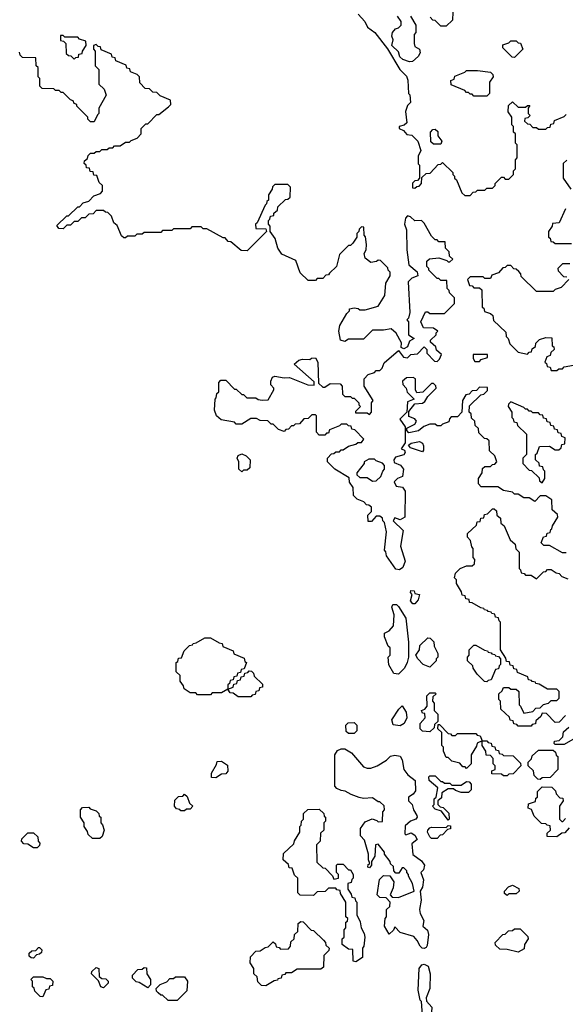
# Model space of a CAD drawing. Extents: x 2889633 to 3052318, y 540750 to 918690.
# Tile 297 of 656: x 2947930 to 2950891, y 753250 to 758595. Entities that reach past the tile are written whole.
import ezdxf

# ---------------------------------------------------------------- set-up
doc = ezdxf.new("R2010")
doc.units = 0

msp = doc.modelspace()

# ---------------------------------------------------------------- linework, layer by layer
at = {"layer": '0CON02XD'}
for points in [[(2949766.7, 758625), (2949802.5, 758585), (2949817.5, 758555), (2949857.5, 758525), (2949926.7, 758436.7), (2949992.5, 758325), (2950028.3, 758288.3), (2950036.4, 758266.4), (2950040, 758195), (2950046.4, 758186.4), (2950050, 758145), (2950035, 758130), (2950023.6, 758096.4), (2950030, 758035), (2950017, 758023), (2949990, 758015), (2949990, 758005), (2950013, 757993), (2950031.7, 757971.7), (2950058.3, 757968.3), (2950090, 757935), (2950107.5, 757885), (2950092.5, 757855), (2950092.5, 757812.5), (2950100, 757805), (2950100, 757735), (2950088.3, 757721.7), (2950075, 757720), (2950061.7, 757708.3), (2950061.7, 757681.7), (2950075, 757680), (2950085, 757690), (2950098.3, 757691.7), (2950110, 757705), (2950111.7, 757738.3), (2950135, 757760), (2950158.3, 757761.7), (2950201.7, 757808.3), (2950215, 757810), (2950225, 757820), (2950280, 757765), (2950280, 757755), (2950290, 757745), (2950290, 757735), (2950300, 757725), (2950330, 757655), (2950345, 757640), (2950375, 757640)], [(2950280, 758635), (2950278.3, 758591.7), (2950245, 758560), (2950215, 758560), (2950185, 758590), (2950171.7, 758591.7), (2950158.3, 758608.3)], [(2950050, 758615), (2950080, 758565), (2950080, 758525), (2950070, 758515), (2950070, 758465), (2950075, 758450), (2950100, 758435), (2950102.5, 758415), (2950092.5, 758395), (2950061.7, 758368.3), (2950045, 758366.7), (2950009.3, 758379.3), (2949993, 758393), (2949985, 758420), (2949950, 758455), (2949957.5, 758485), (2949950, 758505), (2949952.5, 758525), (2949970, 758545), (2949985, 758550), (2950000, 758565), (2950000, 758585), (2949980, 758615)], [(2948225, 758380), (2948235, 758390), (2948248.3, 758391.7), (2948251.7, 758408.3), (2948268.3, 758411.7), (2948270, 758425), (2948290, 758455), (2948288.3, 758478.3), (2948255, 758490), (2948245, 758500), (2948175, 758500), (2948165, 758510), (2948151.7, 758508.3), (2948151.7, 758481.7), (2948168.3, 758478.3), (2948180, 758465), (2948181.7, 758411.7), (2948195, 758400), (2948208.3, 758398.3), (2948225, 758380)], [(2948315, 757870), (2948335, 757870), (2948345, 757880), (2948365, 757880), (2948375, 757890), (2948405, 757890), (2948415, 757900), (2948435, 757900), (2948445, 757910), (2948475, 757910), (2948505, 757930), (2948525, 757930), (2948535, 757940), (2948568.3, 757951.7), (2948590, 757975), (2948590, 758005), (2948615, 758030), (2948625, 758030), (2948675, 758080), (2948685, 758080), (2948738.3, 758121.7), (2948750, 758135), (2948748.3, 758158.3), (2948691.7, 758181.7), (2948675, 758200), (2948651.7, 758201.7), (2948635, 758220), (2948611.7, 758221.7), (2948581.7, 758251.7), (2948580, 758285), (2948568.3, 758298.3), (2948531.7, 758311.7), (2948528.3, 758328.3), (2948511.7, 758331.7), (2948508.3, 758348.3), (2948451.7, 758371.7), (2948448.3, 758388.3), (2948431.7, 758391.7), (2948428.3, 758408.3), (2948371.7, 758431.7), (2948368.3, 758448.3), (2948355, 758450), (2948345, 758460), (2948330, 758455), (2948330, 758435), (2948340, 758425), (2948340, 758345), (2948360, 758325), (2948360, 758245), (2948388.3, 758218.3), (2948400, 758185), (2948360, 758115), (2948360, 758085), (2948351.7, 758078.3), (2948335, 758040), (2948315, 758040), (2948300, 758055), (2948300, 758065), (2948240, 758125), (2948240, 758135), (2948225, 758140), (2948220, 758155), (2948205, 758160), (2948165, 758200), (2948155, 758200), (2948145, 758210), (2948125, 758210), (2948115, 758220), (2948051.7, 758221.7), (2948040, 758235), (2948040, 758275), (2948030, 758285), (2948030, 758335), (2948020, 758345), (2948018.3, 758388.3), (2947945, 758390), (2947931.7, 758401.7), (2947928.3, 758418.3)], [(2950615, 758390), (2950601.7, 758391.7), (2950551.7, 758441.7), (2950551.7, 758458.3), (2950585, 758470), (2950595, 758480), (2950625, 758480), (2950635, 758470), (2950648.3, 758468.3), (2950660, 758435), (2950615, 758390)], [(2950465, 758180), (2950395, 758180), (2950385, 758190), (2950375, 758190), (2950365, 758200), (2950355, 758200), (2950345, 758210), (2950271.7, 758241.7), (2950270, 758265), (2950288.3, 758271.7), (2950291.7, 758288.3), (2950345, 758310), (2950355, 758320), (2950415, 758320), (2950485, 758310), (2950498.3, 758298.3), (2950500, 758285), (2950480, 758255), (2950480, 758195), (2950465, 758180)], [(2950375, 757640), (2950391.7, 757658.3), (2950405, 757660), (2950415, 757670), (2950455, 757670), (2950465, 757680), (2950495, 757680), (2950510, 757695), (2950510, 757705), (2950545, 757740), (2950555, 757740), (2950565, 757730), (2950585, 757730), (2950610, 757755), (2950610, 757775), (2950620, 757785), (2950620, 757835), (2950630, 757845), (2950630, 757915), (2950620, 757925), (2950620, 757975), (2950610, 757985), (2950610, 758015), (2950600, 758025), (2950600, 758065), (2950580, 758095), (2950581.7, 758128.3), (2950605, 758150), (2950635, 758120), (2950675, 758120), (2950685, 758130), (2950698.3, 758128.3), (2950690, 758115), (2950690, 758085), (2950700, 758075), (2950688.3, 758061.7), (2950671.7, 758058.3), (2950670, 758045), (2950685, 758030), (2950698.3, 758028.3), (2950715, 758010), (2950735, 758010), (2950745, 758000), (2950785, 758000), (2950795, 758010), (2950808.3, 758011.7), (2950811.7, 758028.3), (2950828.3, 758031.7), (2950831.7, 758048.3), (2950885, 758070), (2950895, 758080)], [(2950215, 757920), (2950175, 757920), (2950161.7, 757931.7), (2950160, 757985), (2950171.7, 757998.3), (2950185, 758000), (2950198.3, 757988.3), (2950200, 757965), (2950220, 757935), (2950215, 757920)], [(2950555, 756040), (2950525, 756060), (2950435, 756060), (2950420, 756075), (2950420, 756105), (2950440, 756135), (2950441.7, 756158.3), (2950455, 756170), (2950485, 756170), (2950495, 756180), (2950508.3, 756181.7), (2950520, 756195), (2950508.3, 756228.3), (2950480, 756255), (2950478.3, 756308.3), (2950465, 756320), (2950451.7, 756321.7), (2950421.7, 756351.7), (2950420, 756375), (2950401.7, 756391.7), (2950400, 756415), (2950381.7, 756431.7), (2950380, 756455), (2950370, 756465), (2950371.7, 756498.3), (2950431.7, 756558.3), (2950448.3, 756561.7), (2950468.3, 756581.7), (2950468.3, 756598.3), (2950425, 756600), (2950408.3, 756581.7), (2950385, 756580), (2950368.3, 756561.7), (2950351.7, 756558.3), (2950332.5, 756527.5), (2950330, 756465), (2950305, 756440), (2950271.7, 756438.3), (2950261.7, 756428.3), (2950258.3, 756411.7), (2950225, 756400), (2950215, 756390), (2950195, 756390), (2950185, 756400), (2950155, 756400), (2950123, 756387), (2950095, 756362.5), (2950042.5, 756352.5), (2950030, 756365), (2950031.7, 756378.3), (2950075, 756400), (2950082.5, 756415), (2950075, 756427.5), (2950041.7, 756441.7), (2950041.7, 756468.3), (2950075, 756510), (2950115, 756512.5), (2950128.3, 756521.7), (2950145, 756550), (2950190, 756595), (2950188.3, 756608.3), (2950175, 756620), (2950165, 756620), (2950117, 756573), (2950085, 756570), (2950077.5, 756585), (2950077.5, 756645), (2950065, 756652.5), (2950028.3, 756651.7), (2950007, 756633), (2950010, 756615), (2950027.5, 756595), (2950033, 756573), (2950070, 756535), (2950035, 756520), (2950030, 756465), (2949993.6, 756426.4), (2950022.5, 756385), (2950021.7, 756298.3), (2950000, 756265), (2950018.3, 756258.3), (2950022.5, 756245), (2950015, 756232.5), (2949970, 756220), (2949960, 756205), (2949961.7, 756191.7), (2949996.1, 756176.1), (2950013.3, 756155), (2950007.5, 756115), (2949980, 756105), (2949963, 756087), (2949973.3, 756063.3), (2950007, 756057), (2950022.5, 756035), (2950020, 755895), (2949995, 755880), (2949965, 755890), (2949957.5, 755875), (2950011.7, 755821.7), (2949997, 755737), (2950022.5, 755655), (2950009.3, 755620.7), (2949991.7, 755608.3), (2949971.7, 755611.7), (2949920, 755685), (2949917, 755707), (2949910, 755715), (2949920, 755815), (2949910, 755865), (2949900, 755875), (2949898.3, 755888.3), (2949885, 755900), (2949865, 755900), (2949838.3, 755871.7), (2949821.7, 755871.7), (2949820, 755905), (2949840, 755925), (2949838.3, 755948.3), (2949825, 755960), (2949811.7, 755961.7), (2949798.3, 755978.3), (2949761.7, 755991.7), (2949741.7, 756011.7), (2949740, 756055), (2949720, 756085), (2949718.3, 756108.3), (2949640, 756155), (2949600, 756195), (2949600, 756215), (2949621.7, 756238.3), (2949635, 756240), (2949645, 756250), (2949665, 756250), (2949675, 756260), (2949685, 756260), (2949715, 756280), (2949755, 756290), (2949765, 756300), (2949785, 756300), (2949798.3, 756318.3), (2949748.3, 756368.3), (2949731.7, 756371.7), (2949728.3, 756388.3), (2949715, 756390), (2949705, 756400), (2949675, 756400), (2949665, 756390), (2949611.7, 756368.3), (2949605, 756350), (2949595, 756350), (2949585, 756340), (2949555, 756340), (2949540, 756355), (2949540, 756445), (2949535, 756450), (2949515, 756450), (2949495, 756430), (2949471.7, 756428.3), (2949448.3, 756401.7), (2949425, 756400), (2949415, 756390), (2949405, 756390), (2949388.3, 756371.7), (2949375, 756370), (2949365, 756360), (2949335, 756370), (2949305, 756400), (2949295, 756400), (2949277, 756417), (2949235, 756420), (2949215, 756430), (2949185, 756430), (2949135, 756400), (2949105, 756400), (2949095, 756410), (2949023, 756423), (2948997.5, 756445), (2948987.5, 756475), (2948990, 756535), (2948997, 756543), (2949000, 756565), (2949010, 756575), (2949010, 756625), (2949021.7, 756638.3), (2949048.3, 756638.3), (2949095, 756590), (2949105, 756590), (2949135, 756560), (2949145, 756560), (2949163, 756543), (2949211.7, 756541.7), (2949225, 756532.5), (2949245, 756530), (2949278.3, 756531.7), (2949310, 756585), (2949310, 756595), (2949293, 756613), (2949293, 756633), (2949302.5, 756655), (2949315, 756660), (2949365, 756650), (2949395, 756652.5), (2949493, 756613), (2949528.3, 756611.7), (2949528.3, 756628.3), (2949420, 756725), (2949445, 756747.5), (2949465, 756752.5), (2949505, 756750), (2949513, 756757), (2949535, 756760), (2949547.5, 756735), (2949551.7, 756621.7), (2949575, 756600), (2949585, 756600), (2949615, 756620), (2949668.3, 756618.3), (2949680, 756605), (2949681.7, 756561.7), (2949695, 756550), (2949725, 756550), (2949735, 756540), (2949745, 756540), (2949770, 756515), (2949770, 756505), (2949780, 756495), (2949751.7, 756468.3), (2949751.7, 756461.7), (2949815, 756460), (2949828.3, 756451.7), (2949840, 756465), (2949840, 756515), (2949847.5, 756527.5), (2949800, 756605), (2949800, 756645), (2949821.7, 756668.3), (2949855, 756680), (2949865, 756690), (2949885, 756690), (2949897, 756703), (2949907, 756733), (2949985, 756800), (2950013.6, 756763.6), (2950035, 756760), (2950052.5, 756777.5), (2950088.8, 756781.2), (2950125, 756820), (2950140, 756805), (2950140, 756785), (2950181.7, 756741.7), (2950195, 756740), (2950208.3, 756751.7), (2950218.3, 756778.3), (2950191.7, 756801.7), (2950188.3, 756818.3), (2950160, 756845), (2950160, 756855), (2950190, 756885), (2950190, 756895), (2950200, 756905), (2950175, 756920), (2950121.7, 756921.7), (2950107.5, 756955), (2950131.7, 757008.3), (2950145, 757010), (2950155, 757000), (2950235, 757000), (2950290, 757055), (2950290, 757085), (2950261.7, 757111.7), (2950260, 757125), (2950250, 757135), (2950248.3, 757178.3), (2950215, 757180), (2950205, 757190), (2950195, 757190), (2950150, 757235), (2950150, 757245), (2950140, 757255), (2950140, 757285), (2950153, 757297), (2950205, 757302.5), (2950248.3, 757288.3), (2950255, 757280), (2950265, 757280), (2950280, 757295), (2950261.7, 757311.7), (2950260, 757335), (2950240, 757355), (2950238.3, 757388.3), (2950205, 757390), (2950195, 757400), (2950185, 757400), (2950165, 757420), (2950125, 757490), (2950110, 757505), (2950073.6, 757503.6), (2950050, 757525), (2950035, 757530), (2950023, 757517), (2950017.5, 757485), (2950028.8, 757455), (2950030, 757345), (2950042.5, 757265), (2950086.4, 757226.4), (2950090, 757205), (2950057.5, 757192.5), (2950038.3, 757171.7), (2950046.7, 757005), (2950040, 756975), (2950030, 756965), (2950040, 756955), (2950040, 756885), (2950070, 756865), (2950045, 756850), (2950035, 756820), (2950015, 756807.5), (2950000, 756815), (2950001.7, 756841.7), (2949973.6, 756893.6), (2949945, 756917.5), (2949905, 756910), (2949845, 756910), (2949795, 756860), (2949715, 756860), (2949695, 756847.5), (2949670, 756855), (2949662.5, 756905), (2949667.5, 756935), (2949705, 757000), (2949720, 757015), (2949720, 757025), (2949745, 757030), (2949767, 757027), (2949775, 757020), (2949805, 757020), (2949875, 757040), (2949911.7, 757098.3), (2949917.5, 757165), (2949940, 757205), (2949940, 757225), (2949930, 757235), (2949928.3, 757248.3), (2949888.3, 757288.3), (2949875, 757290), (2949867, 757283), (2949835, 757277.5), (2949805, 757300), (2949800, 757325), (2949810, 757345), (2949812.5, 757375), (2949807, 757417), (2949800, 757425), (2949798.3, 757468.3), (2949785, 757470), (2949771.7, 757458.3), (2949770, 757445), (2949760, 757435), (2949760, 757415), (2949738.3, 757381.7), (2949725, 757370), (2949715, 757370), (2949665, 757320), (2949650, 757255), (2949611.7, 757218.3), (2949605, 757210), (2949591.7, 757208.3), (2949575, 757190), (2949545, 757190), (2949535, 757180), (2949495, 757180), (2949451.7, 757221.7), (2949428.3, 757288.3), (2949351.7, 757321.7), (2949330, 757355), (2949317, 757407), (2949290, 757445), (2949290, 757475), (2949280, 757485), (2949280, 757505), (2949288.3, 757511.7), (2949291.7, 757528.3), (2949308.3, 757531.7), (2949310, 757545), (2949328.3, 757561.7), (2949331.7, 757578.3), (2949371.7, 757618.3), (2949385, 757620), (2949398.3, 757631.7), (2949400, 757685), (2949385, 757700), (2949315, 757700), (2949301.7, 757688.3), (2949300, 757675), (2949280, 757645), (2949280, 757615), (2949271.7, 757608.3), (2949270, 757595), (2949261.7, 757588.3), (2949218.3, 757491.7), (2949210, 757485), (2949211.7, 757461.7), (2949265, 757460), (2949270, 757445), (2949165, 757340), (2949131.7, 757341.7), (2949075, 757390), (2949061.7, 757391.7), (2949045, 757410), (2949035, 757410), (2948945, 757460), (2948925, 757460), (2948915, 757470), (2948865, 757470), (2948855, 757460), (2948765, 757460), (2948755, 757450), (2948705, 757450), (2948695, 757440), (2948605, 757440), (2948595, 757430), (2948565, 757430), (2948555, 757420), (2948515, 757420), (2948505, 757410), (2948495, 757410), (2948481.7, 757421.7), (2948458.3, 757478.3), (2948441.7, 757491.7), (2948428.3, 757528.3), (2948408.3, 757548.3), (2948395, 757550), (2948385, 757560), (2948345, 757560), (2948328.3, 757541.7), (2948305, 757540), (2948285, 757520), (2948265, 757520), (2948245, 757500), (2948225, 757500), (2948205, 757480), (2948185, 757480), (2948165, 757460), (2948141.7, 757461.7), (2948131.7, 757478.3), (2948185, 757530), (2948195, 757530), (2948245, 757580), (2948255, 757580), (2948275, 757600), (2948305, 757610), (2948331.7, 757638.3), (2948368.3, 757651.7), (2948380, 757665), (2948380, 757695), (2948361.7, 757711.7), (2948348.3, 757748.3), (2948331.7, 757751.7), (2948328.3, 757768.3), (2948311.7, 757771.7), (2948308.3, 757788.3), (2948291.7, 757791.7), (2948290, 757805), (2948280, 757815), (2948281.7, 757828.3), (2948298.3, 757841.7), (2948301.7, 757858.3), (2948315, 757870)], [(2950898.3, 757831.7), (2950880, 757815), (2950880, 757735), (2950920, 757675)], [(2950891.7, 757568.3), (2950858.3, 757491.7), (2950821.7, 757488.3), (2950820, 757475), (2950800, 757445), (2950800, 757415), (2950808.3, 757408.3), (2950811.7, 757391.7), (2950825, 757390), (2950835, 757380), (2950925, 757380)], [(2950910, 757185), (2950868.3, 757141.7), (2950835, 757130), (2950825, 757120), (2950735, 757120), (2950651.7, 757201.7), (2950650, 757215), (2950638.3, 757228.3), (2950625, 757240), (2950611.7, 757241.7), (2950595, 757260), (2950575, 757260), (2950565, 757250), (2950551.7, 757248.3), (2950528.3, 757221.7), (2950491.7, 757208.3), (2950485, 757190), (2950455, 757190), (2950445, 757200), (2950375, 757200), (2950360, 757185), (2950371.7, 757151.7), (2950385, 757150), (2950395, 757140), (2950425, 757140), (2950438.3, 757128.3), (2950440, 757035), (2950448.3, 757028.3), (2950451.7, 757011.7), (2950485, 757000), (2950498.3, 756988.3), (2950501.7, 756961.7), (2950568.3, 756898.3), (2950570, 756875), (2950580, 756865), (2950590, 756835), (2950635, 756790), (2950685, 756780), (2950695, 756790), (2950708.3, 756791.7), (2950711.7, 756808.3), (2950728.3, 756821.7), (2950731.7, 756838.3), (2950751.7, 756858.3), (2950785, 756870), (2950818.3, 756868.3), (2950820, 756825), (2950828.3, 756818.3), (2950830, 756805), (2950811.7, 756788.3), (2950808.3, 756771.7), (2950790, 756765)], [(2950915, 757270), (2950875, 757270), (2950850, 757245), (2950851.7, 757231.7), (2950881.7, 757201.7), (2950898.3, 757198.3)], [(2950425, 756740), (2950435, 756750), (2950468.3, 756761.7), (2950468.3, 756778.3), (2950391.7, 756778.3), (2950390, 756755), (2950400, 756740), (2950425, 756740)], [(2950790, 756765), (2950780, 756735), (2950788.3, 756728.3), (2950791.7, 756711.7), (2950808.3, 756708.3), (2950815, 756690), (2950845, 756690), (2950855, 756700), (2950875, 756700), (2950885, 756710), (2950935, 756720)], [(2950765, 756080), (2950780, 756105), (2950780, 756145), (2950771.7, 756151.7), (2950768.3, 756168.3), (2950751.7, 756171.7), (2950748.3, 756188.3), (2950730, 756205), (2950730, 756235), (2950738.3, 756241.7), (2950751.7, 756278.3), (2950805, 756280), (2950835, 756260), (2950855, 756260), (2950868.3, 756271.7), (2950871.7, 756288.3), (2950888.3, 756291.7), (2950890, 756325), (2950871.7, 756331.7), (2950868.3, 756348.3), (2950851.7, 756351.7), (2950848.3, 756368.3), (2950831.7, 756371.7), (2950828.3, 756388.3), (2950811.7, 756391.7), (2950808.3, 756408.3), (2950791.7, 756411.7), (2950788.3, 756428.3), (2950771.7, 756431.7), (2950768.3, 756448.3), (2950755, 756450), (2950745, 756460), (2950715, 756460), (2950705, 756470), (2950695, 756470), (2950685, 756480), (2950675, 756480), (2950665, 756490), (2950595, 756520), (2950581.7, 756508.3), (2950580, 756495), (2950600, 756465), (2950600, 756435), (2950608.3, 756428.3), (2950611.7, 756411.7), (2950628.3, 756408.3), (2950631.7, 756391.7), (2950680, 756345), (2950680, 756235), (2950660, 756215), (2950660, 756185), (2950695, 756150), (2950708.3, 756148.3), (2950748.3, 756108.3), (2950751.7, 756091.7), (2950765, 756080)], [(2950115, 756250), (2950051.2, 756271.2), (2950040, 756285), (2950053.6, 756296.4), (2950100, 756305), (2950116.4, 756296.4), (2950121.7, 756281.7), (2950121.7, 756258.3), (2950115, 756250)], [(2949135, 756140), (2949120, 756155), (2949120, 756195), (2949110, 756215), (2949115, 756230), (2949135, 756237.5), (2949158.3, 756228.3), (2949180, 756205), (2949178.3, 756161.7), (2949165, 756150), (2949145, 756150), (2949135, 756140)], [(2949845, 756090), (2949865, 756092.5), (2949890, 756115), (2949900, 756145), (2949910, 756155), (2949910, 756175), (2949898.3, 756188.3), (2949865, 756200), (2949855, 756210), (2949825, 756210), (2949800, 756195), (2949800, 756185), (2949760, 756135), (2949760, 756125), (2949775, 756110), (2949815, 756110), (2949845, 756090)], [(2950895, 755700), (2950875, 755700), (2950805, 755740), (2950775, 755740), (2950760, 755755), (2950771.7, 755788.3), (2950788.3, 755791.7), (2950791.7, 755808.3), (2950808.3, 755811.7), (2950811.7, 755828.3), (2950818.3, 755831.7), (2950821.7, 755848.3), (2950850, 755895), (2950848.3, 755908.3), (2950820, 755935), (2950818.3, 755988.3), (2950785, 756010), (2950755, 756010), (2950725, 755980), (2950695, 756000), (2950665, 756000), (2950635, 756020), (2950615, 756020), (2950605, 756030), (2950555, 756040)], [(2950891.7, 754818.3), (2950858.3, 754781.7), (2950835, 754780), (2950788.3, 754828.3), (2950765, 754830), (2950758.3, 754811.7), (2950731.7, 754788.3), (2950728.3, 754771.7), (2950711.7, 754768.3), (2950705, 754760), (2950635, 754760), (2950628.3, 754768.3), (2950611.7, 754771.7), (2950608.3, 754788.3), (2950591.7, 754791.7), (2950588.3, 754808.3), (2950541.7, 754851.7), (2950540, 754895), (2950530, 754905), (2950530, 754935), (2950548.3, 754951.7), (2950555, 754970), (2950585, 754970), (2950595, 754960), (2950625, 754960), (2950638.3, 754948.3), (2950640, 754875), (2950648.3, 754868.3), (2950665, 754830), (2950715, 754840), (2950731.7, 754858.3), (2950755, 754860), (2950771.7, 754878.3), (2950800, 754885), (2950815, 754900), (2950845, 754900), (2950858.3, 754911.7), (2950858.3, 754948.3), (2950845, 754960), (2950795, 754960), (2950748.3, 754988.3), (2950731.7, 754991.7), (2950728.3, 754998.3), (2950711.7, 755001.7), (2950708.3, 755008.3), (2950691.7, 755011.7), (2950688.3, 755028.3), (2950631.7, 755051.7), (2950628.3, 755068.3), (2950611.7, 755071.7), (2950608.3, 755088.3), (2950591.7, 755091.7), (2950588.3, 755108.3), (2950571.7, 755111.7), (2950568.3, 755128.3), (2950540, 755175), (2950540, 755325), (2950531.7, 755331.7), (2950528.3, 755348.3), (2950511.7, 755351.7), (2950508.3, 755368.3), (2950491.7, 755371.7), (2950488.3, 755378.3), (2950471.7, 755381.7), (2950468.3, 755388.3), (2950451.7, 755391.7), (2950448.3, 755398.3), (2950431.7, 755401.7), (2950385, 755430), (2950371.7, 755431.7), (2950368.3, 755448.3), (2950351.7, 755451.7), (2950348.3, 755468.3), (2950331.7, 755471.7), (2950328.3, 755488.3), (2950300, 755535), (2950300, 755555), (2950290, 755565), (2950295, 755590), (2950320, 755615), (2950355, 755630), (2950385, 755630), (2950398.3, 755641.7), (2950400, 755665), (2950390, 755675), (2950390, 755725), (2950383, 755733), (2950377, 755767), (2950360, 755785), (2950360, 755805), (2950408.3, 755851.7), (2950411.7, 755868.3), (2950428.3, 755871.7), (2950431.7, 755888.3), (2950448.3, 755891.7), (2950451.7, 755908.3), (2950468.3, 755911.7), (2950495, 755940), (2950505, 755940), (2950518.3, 755928.3), (2950520, 755905), (2950538.3, 755888.3), (2950541.7, 755861.7), (2950558.3, 755848.3), (2950591.7, 755771.7), (2950618.3, 755748.3), (2950621.7, 755721.7), (2950640, 755705), (2950640, 755615), (2950648.3, 755608.3), (2950651.7, 755591.7), (2950668.3, 755588.3), (2950675, 755580), (2950705, 755580), (2950735, 755560), (2950771.7, 755598.3), (2950785, 755600), (2950795, 755610), (2950815, 755610), (2950841.7, 755591.7), (2950858.3, 755588.3), (2950871.7, 755571.7), (2950905, 755560)], [(2950075, 755423.3), (2950063.9, 755423.9), (2950050.7, 755440.7), (2950060, 755475), (2950050, 755485), (2950053, 755497), (2950070, 755495), (2950075, 755480), (2950100, 755475), (2950092.5, 755445), (2950075, 755423.3)], [(2949985, 755042.5), (2949960, 755045), (2949933, 755093), (2949930, 755135), (2949940, 755145), (2949940, 755185), (2949930, 755195), (2949910, 755245), (2949910, 755265), (2949935, 755277.5), (2949958.8, 755305), (2949962.5, 755365), (2949950, 755405), (2949955, 755420), (2949975, 755420), (2949985, 755410), (2950025.9, 755345.9), (2950040, 755215), (2950040, 755135), (2950032.5, 755105), (2950017.5, 755075), (2949985, 755042.5)], [(2949185, 754920), (2949115, 754920), (2949088.3, 754938.3), (2949071.7, 754941.7), (2949060, 754960), (2949025, 754940), (2948975, 754940), (2948965, 754930), (2948895, 754930), (2948885, 754940), (2948855, 754940), (2948821.7, 754961.7), (2948818.3, 754978.3), (2948800, 755005), (2948800, 755035), (2948780, 755055), (2948780, 755105), (2948788.3, 755111.7), (2948791.7, 755128.3), (2948808.3, 755131.7), (2948821.7, 755168.3), (2948851.7, 755198.3), (2948868.3, 755201.7), (2948871.7, 755208.3), (2948888.3, 755211.7), (2948935, 755240), (2948965, 755240), (2949011.7, 755211.7), (2949028.3, 755208.3), (2949031.7, 755191.7), (2949088.3, 755168.3), (2949091.7, 755151.7), (2949148.3, 755128.3), (2949151.7, 755111.7), (2949160, 755105), (2949148.3, 755071.7), (2949131.7, 755068.3), (2949128.3, 755051.7), (2949111.7, 755048.3), (2949108.3, 755031.7), (2949091.7, 755028.3), (2949088.3, 755011.7), (2949071.7, 755008.3), (2949068.3, 754991.7), (2949060, 754985), (2949060, 754960), (2949088.3, 754971.7), (2949091.7, 754988.3), (2949108.3, 754991.7), (2949111.7, 755008.3), (2949128.3, 755011.7), (2949131.7, 755028.3), (2949148.3, 755031.7), (2949151.7, 755048.3), (2949168.3, 755051.7), (2949175, 755060), (2949188.3, 755058.3), (2949198.3, 755048.3), (2949201.7, 755031.7), (2949248.3, 754988.3), (2949248.3, 754971.7), (2949231.7, 754968.3), (2949228.3, 754951.7), (2949211.7, 754948.3), (2949208.3, 754931.7), (2949191.7, 754928.3), (2949185, 754920)], [(2950155, 755080), (2950120, 755095), (2950090, 755125), (2950080, 755145), (2950100, 755175), (2950101.7, 755198.3), (2950145, 755240), (2950158.3, 755238.3), (2950177, 755217), (2950180, 755195), (2950200, 755155), (2950200, 755135), (2950190, 755125), (2950190, 755115), (2950155, 755080)], [(2950465, 755000), (2950451.7, 755001.7), (2950411.7, 755041.7), (2950390, 755075), (2950388.3, 755088.3), (2950360, 755115), (2950360, 755135), (2950370, 755145), (2950370, 755175), (2950395, 755200), (2950405, 755200), (2950451.7, 755171.7), (2950468.3, 755168.3), (2950471.7, 755161.7), (2950488.3, 755158.3), (2950491.7, 755151.7), (2950508.3, 755148.3), (2950511.7, 755141.7), (2950528.3, 755138.3), (2950540, 755125), (2950540, 755095), (2950531.7, 755088.3), (2950528.3, 755071.7), (2950511.7, 755068.3), (2950488.3, 755011.7), (2950471.7, 755008.3), (2950465, 755000)], [(2950155, 754730), (2950115, 754732.5), (2950103.3, 754745), (2950102.5, 754775), (2950130, 754805), (2950128.3, 754828.3), (2950115, 754830), (2950110, 754845), (2950128.3, 754851.7), (2950141.7, 754868.3), (2950140, 754925), (2950155, 754940), (2950185, 754940), (2950190, 754935), (2950171.7, 754918.3), (2950170, 754895), (2950180, 754885), (2950180, 754845), (2950200, 754825), (2950200, 754785), (2950181.7, 754768.3), (2950178.3, 754751.7), (2950155, 754730)], [(2949995, 754762.5), (2949957, 754767), (2949950, 754795), (2949987, 754853), (2950005, 754870), (2950026.4, 754836.4), (2950030, 754805), (2950016.4, 754773.6), (2949995, 754762.5)], [(2949745, 754720), (2949715, 754720), (2949701.7, 754731.7), (2949700, 754765), (2949711.7, 754778.3), (2949745, 754780), (2949760, 754765), (2949760, 754735), (2949745, 754720)], [(2950575, 754490), (2950555, 754490), (2950545, 754500), (2950491.7, 754501.7), (2950491.7, 754518.3), (2950510, 754525), (2950510, 754545), (2950500, 754555), (2950500, 754585), (2950485, 754600), (2950461.7, 754601.7), (2950460, 754625), (2950440, 754655), (2950440, 754680), (2950411.7, 754668.3), (2950408.3, 754651.7), (2950380, 754605), (2950380, 754555), (2950355, 754530), (2950348.3, 754538.3), (2950335, 754540), (2950318.3, 754558.3), (2950275, 754570), (2950255, 754590), (2950245, 754590), (2950230, 754625), (2950230, 754645), (2950220, 754655), (2950220, 754725), (2950200, 754745), (2950201.7, 754768.3), (2950208.3, 754768.3), (2950255, 754720), (2950268.3, 754718.3), (2950275, 754710), (2950295, 754710), (2950305, 754720), (2950405, 754720), (2950411.7, 754711.7), (2950428.3, 754708.3), (2950440, 754680), (2950465, 754680), (2950471.7, 754671.7), (2950488.3, 754668.3), (2950491.7, 754651.7), (2950508.3, 754648.3), (2950511.7, 754631.7), (2950528.3, 754628.3), (2950531.7, 754611.7), (2950548.3, 754608.3), (2950555, 754600), (2950608.3, 754598.3), (2950648.3, 754558.3), (2950650, 754545), (2950608.3, 754501.7), (2950585, 754500), (2950575, 754490)], [(2950931.7, 754688.3), (2950885, 754660), (2950835, 754660), (2950830, 754665), (2950831.7, 754678.3), (2950858.3, 754681.7), (2950878.3, 754701.7), (2950881.7, 754728.3), (2950910, 754755)], [(2950125, 753553.3), (2950113.9, 753553.9), (2950102.5, 753565), (2950087, 753597), (2950068.3, 753618.3), (2949995, 753640), (2949965, 753670), (2949958.3, 753651.7), (2949935, 753630), (2949910, 753675), (2949912.5, 753715), (2949920, 753725), (2949920, 753765), (2949938.3, 753781.7), (2949940, 753805), (2949918.3, 753828.3), (2949885, 753830), (2949870, 753845), (2949883, 753927), (2949905, 753950), (2949938.3, 753948.3), (2949960, 753915), (2949957, 753883), (2949940, 753845), (2949951.7, 753831.7), (2949985, 753830), (2950070, 753865), (2950062.5, 753905), (2950040, 753945), (2950040, 753955), (2950030, 753965), (2950030, 753975), (2950015, 753990), (2950005, 753990), (2949988.3, 753961.7), (2949971.7, 753961.7), (2949960, 753975), (2949958.3, 753998.3), (2949941.7, 754011.7), (2949940, 754025), (2949910, 754065), (2949910, 754075), (2949875, 754120), (2949860, 754115), (2949857.5, 754055), (2949840, 754025), (2949840, 754005), (2949828.3, 753991.7), (2949820, 753995), (2949821.7, 754008.3), (2949830, 754015), (2949822.5, 754035), (2949822.5, 754065), (2949801.7, 754141.7), (2949780, 754165), (2949780, 754205), (2949805, 754240), (2949843, 754257), (2949868.3, 754248.3), (2949875, 754240), (2949898.3, 754241.7), (2949900, 754295), (2949910, 754305), (2949908.3, 754328.3), (2949885, 754350), (2949875, 754350), (2949845, 754370), (2949795, 754367.5), (2949773, 754373), (2949728.3, 754388.3), (2949697, 754407), (2949675, 754410), (2949651.7, 754421.7), (2949640, 754435), (2949640, 754605), (2949655, 754627.5), (2949675, 754637.5), (2949695, 754637.5), (2949730, 754615), (2949795, 754540), (2949815, 754532.5), (2949835, 754532.5), (2949870, 754545), (2949920, 754575), (2949943, 754597), (2949965, 754602.5), (2949995, 754597.5), (2950006.4, 754576.4), (2950013.9, 754523.9), (2950035.8, 754495.8), (2950076.2, 754465), (2950078.3, 754408.3), (2950065, 754390), (2950040, 754375), (2950040, 754355), (2950060, 754335), (2950066.7, 754305), (2950085.8, 754275.8), (2950086.7, 754265), (2950080, 754255), (2950050, 754245), (2950021.7, 754218.3), (2950020, 754175), (2950025, 754170), (2950055, 754180), (2950075, 754167.5), (2950086.7, 754145), (2950058.3, 754121.7), (2950063, 754063), (2950109.7, 754029.7), (2950126.2, 754005), (2950120.7, 753979.3), (2950107.5, 753965), (2950122, 753925), (2950116.2, 753885), (2950102.5, 753865), (2950108.8, 753815), (2950099.2, 753765), (2950102.7, 753742.7), (2950122.5, 753705), (2950117.5, 753675), (2950142.3, 753652.3), (2950148.8, 753628.8), (2950140.5, 753569.6), (2950135, 753557.5), (2950125, 753553.3)], [(2950755, 754470), (2950741.7, 754471.7), (2950721.7, 754491.7), (2950718.3, 754518.3), (2950690, 754545), (2950690, 754565), (2950708.3, 754581.7), (2950711.7, 754598.3), (2950745, 754630), (2950825, 754630), (2950838.3, 754618.3), (2950841.7, 754601.7), (2950850, 754595), (2950850, 754525), (2950808.3, 754481.7), (2950765, 754480), (2950755, 754470)], [(2948995, 754480), (2948971.7, 754481.7), (2948970, 754505), (2948998.3, 754551.7), (2949001.7, 754568.3), (2949025, 754570), (2949058.3, 754548.3), (2949060, 754515), (2949048.3, 754501.7), (2949025, 754500), (2948995, 754480)], [(2950255, 754250), (2950218.3, 754298.3), (2950185, 754310), (2950170, 754325), (2950180, 754335), (2950180, 754365), (2950190, 754375), (2950200, 754425), (2950152.5, 754465), (2950150, 754485), (2950155, 754490), (2950185, 754490), (2950215, 754460), (2950225, 754460), (2950235, 754450), (2950265, 754450), (2950275, 754440), (2950325, 754440), (2950355, 754460), (2950368.3, 754458.3), (2950380, 754445), (2950380, 754415), (2950365, 754400), (2950325, 754400), (2950295, 754410), (2950285, 754420), (2950255, 754420), (2950221.7, 754398.3), (2950218.3, 754371.7), (2950200, 754355), (2950200, 754335), (2950211.7, 754321.7), (2950228.3, 754318.3), (2950258.3, 754288.3), (2950260, 754255), (2950255, 754250)], [(2950845, 754160), (2950791.7, 754161.7), (2950791.7, 754178.3), (2950810, 754195), (2950808.3, 754218.3), (2950791.7, 754221.7), (2950785, 754230), (2950761.7, 754231.7), (2950721.7, 754271.7), (2950708.3, 754308.3), (2950690, 754315), (2950691.7, 754338.3), (2950728.3, 754351.7), (2950731.7, 754368.3), (2950740, 754375), (2950740, 754405), (2950765, 754430), (2950818.3, 754428.3), (2950838.3, 754408.3), (2950841.7, 754391.7), (2950861.7, 754371.7), (2950878.3, 754368.3), (2950880, 754355), (2950860, 754325), (2950860, 754255), (2950871.7, 754241.7), (2950878.3, 754241.7), (2950891.7, 754258.3)], [(2948825, 754300), (2948805, 754300), (2948798.3, 754308.3), (2948781.7, 754311.7), (2948770, 754325), (2948771.7, 754358.3), (2948791.7, 754378.3), (2948815, 754380), (2948825, 754390), (2948838.3, 754378.3), (2948851.7, 754341.7), (2948870, 754325), (2948855, 754310), (2948835, 754310), (2948825, 754300)], [(2948365, 754150), (2948325, 754150), (2948301.7, 754171.7), (2948298.3, 754188.3), (2948280, 754215), (2948280, 754235), (2948260, 754265), (2948260, 754305), (2948271.7, 754318.3), (2948305, 754320), (2948311.7, 754311.7), (2948345, 754300), (2948360, 754285), (2948361.7, 754271.7), (2948370, 754265), (2948370, 754235), (2948380, 754225), (2948387.5, 754195), (2948378.3, 754161.7), (2948365, 754150)], [(2949755, 753480), (2949740, 753485), (2949738.3, 753548.3), (2949715, 753550), (2949680, 753575), (2949680, 753605), (2949690, 753615), (2949690, 753655), (2949700, 753665), (2949700, 753695), (2949708.3, 753701.7), (2949710, 753715), (2949700, 753725), (2949700, 753805), (2949671.7, 753851.7), (2949668.3, 753868.3), (2949651.7, 753871.7), (2949645, 753880), (2949605, 753880), (2949588.3, 753861.7), (2949545, 753860), (2949525, 753840), (2949451.7, 753841.7), (2949440, 753855), (2949440, 753935), (2949421.7, 753951.7), (2949408.3, 753988.3), (2949391.7, 753991.7), (2949388.3, 754008.3), (2949360, 754035), (2949361.7, 754068.3), (2949418.3, 754121.7), (2949421.7, 754138.3), (2949450, 754185), (2949450, 754215), (2949458.3, 754221.7), (2949460, 754245), (2949470, 754255), (2949470, 754285), (2949493, 754307), (2949555, 754310), (2949580, 754285), (2949581.7, 754271.7), (2949590, 754265), (2949590, 754245), (2949580, 754235), (2949580, 754195), (2949561.7, 754178.3), (2949560, 754135), (2949540, 754115), (2949541.7, 754021.7), (2949575, 753990), (2949588.3, 753988.3), (2949628.3, 753948.3), (2949635, 753930), (2949660, 753935), (2949660, 753955), (2949650, 753965), (2949650, 754005), (2949655, 754010), (2949685, 754010), (2949715, 753980), (2949725, 753980), (2949740, 753955), (2949740, 753935), (2949731.7, 753928.3), (2949728.3, 753911.7), (2949710, 753905), (2949710, 753875), (2949728.3, 753848.3), (2949731.7, 753831.7), (2949748.3, 753828.3), (2949751.7, 753811.7), (2949760, 753805), (2949760, 753735), (2949777, 753697), (2949782.5, 753665), (2949800, 753635), (2949802.5, 753615), (2949797.5, 753565), (2949790, 753555), (2949790, 753505), (2949755, 753480)], [(2948025, 754100), (2948005, 754100), (2947975, 754120), (2947951.7, 754121.7), (2947940, 754135), (2947941.7, 754148.3), (2947975, 754180), (2948005, 754180), (2948028.3, 754158.3), (2948030, 754135), (2948040, 754125), (2948038.3, 754111.7), (2948025, 754100)], [(2950195, 754150), (2950165, 754150), (2950155, 754160), (2950143.3, 754185), (2950144.1, 754195.9), (2950155, 754207.5), (2950165, 754212.5), (2950245, 754210), (2950255, 754220), (2950268.3, 754218.3), (2950268.3, 754201.7), (2950251.7, 754198.3), (2950225, 754170), (2950211.7, 754168.3), (2950195, 754150)], [(2950911.7, 754208.3), (2950888.3, 754181.7), (2950871.7, 754178.3), (2950845, 754160)], [(2950575, 753840), (2950561.7, 753851.7), (2950560, 753865), (2950581.7, 753888.3), (2950605, 753897.5), (2950638.3, 753878.3), (2950640, 753865), (2950625, 753850), (2950585, 753850), (2950575, 753840)], [(2949265, 753350), (2949241.7, 753351.7), (2949221.7, 753371.7), (2949218.3, 753398.3), (2949200, 753415), (2949200, 753445), (2949180, 753475), (2949181.7, 753508.3), (2949211.7, 753538.3), (2949235, 753540), (2949261.7, 753558.3), (2949278.3, 753561.7), (2949305, 753590), (2949318.3, 753578.3), (2949321.7, 753561.7), (2949338.3, 753558.3), (2949345, 753550), (2949388.3, 753551.7), (2949400, 753565), (2949401.7, 753588.3), (2949420, 753605), (2949421.7, 753628.3), (2949440, 753645), (2949441.7, 753688.3), (2949455, 753700), (2949468.3, 753698.3), (2949511.7, 753651.7), (2949525, 753650), (2949578.3, 753598.3), (2949590, 753585), (2949591.7, 753571.7), (2949610, 753555), (2949608.3, 753541.7), (2949580, 753515), (2949578.3, 753451.7), (2949565, 753440), (2949435, 753440), (2949405, 753420), (2949375, 753420), (2949368.3, 753411.7), (2949351.7, 753408.3), (2949348.3, 753391.7), (2949331.7, 753388.3), (2949328.3, 753381.7), (2949311.7, 753378.3), (2949265, 753350)], [(2950635, 753532.5), (2950575, 753547.5), (2950535, 753550), (2950511.7, 753571.7), (2950510, 753585), (2950551.7, 753628.3), (2950565, 753630), (2950581.7, 753648.3), (2950605, 753650), (2950615, 753660), (2950645, 753660), (2950688.3, 753618.3), (2950690, 753605), (2950670, 753575), (2950668.3, 753551.7), (2950635, 753532.5)], [(2948005, 753500), (2947991.7, 753501.7), (2947981.7, 753511.7), (2947981.7, 753528.3), (2947995, 753540), (2948018.3, 753541.7), (2948031.7, 753558.3), (2948038.3, 753558.3), (2948050, 753545), (2948048.3, 753531.7), (2948038.3, 753521.7), (2948021.7, 753518.3), (2948005, 753500)], [(2948385, 753340), (2948370, 753345), (2948358.3, 753378.3), (2948320, 753415), (2948321.7, 753428.3), (2948345, 753450), (2948360, 753445), (2948361.7, 753401.7), (2948375, 753390), (2948398.3, 753388.3), (2948410, 753375), (2948410, 753365), (2948385, 753340)], [(2948625, 753340), (2948578.3, 753368.3), (2948561.7, 753371.7), (2948541.7, 753391.7), (2948541.7, 753408.3), (2948571.7, 753438.3), (2948595, 753440), (2948605, 753450), (2948618.3, 753448.3), (2948620, 753415), (2948640, 753385), (2948640, 753355), (2948625, 753340)], [(2950135, 753127.5), (2950117.5, 753165), (2950110, 753265), (2950103, 753273), (2950093, 753327), (2950097.5, 753445), (2950112.5, 753465), (2950125, 753468.8), (2950146.7, 753456.7), (2950158.1, 753415), (2950155.7, 753335), (2950136.2, 753285), (2950137.5, 753267.5), (2950166, 753235), (2950161.7, 753151.7), (2950155, 753130), (2950135, 753127.5)], [(2948055, 753290), (2948041.7, 753291.7), (2948011.7, 753321.7), (2948008.3, 753338.3), (2948000, 753345), (2948000, 753375), (2947990, 753385), (2948005, 753400), (2948055, 753400), (2948075, 753390), (2948095, 753390), (2948110, 753375), (2948108.3, 753351.7), (2948091.7, 753348.3), (2948088.3, 753331.7), (2948071.7, 753328.3), (2948055, 753290)], [(2948785, 753270), (2948735, 753270), (2948705, 753300), (2948695, 753300), (2948681.7, 753311.7), (2948671.7, 753321.7), (2948670, 753335), (2948691.7, 753358.3), (2948728.3, 753371.7), (2948745, 753390), (2948765, 753390), (2948775, 753400), (2948825, 753400), (2948840, 753375), (2948837, 753323), (2948785, 753270)]]:
    msp.add_lwpolyline(points, dxfattribs=at)

doc.saveas('drawing.dxf')
